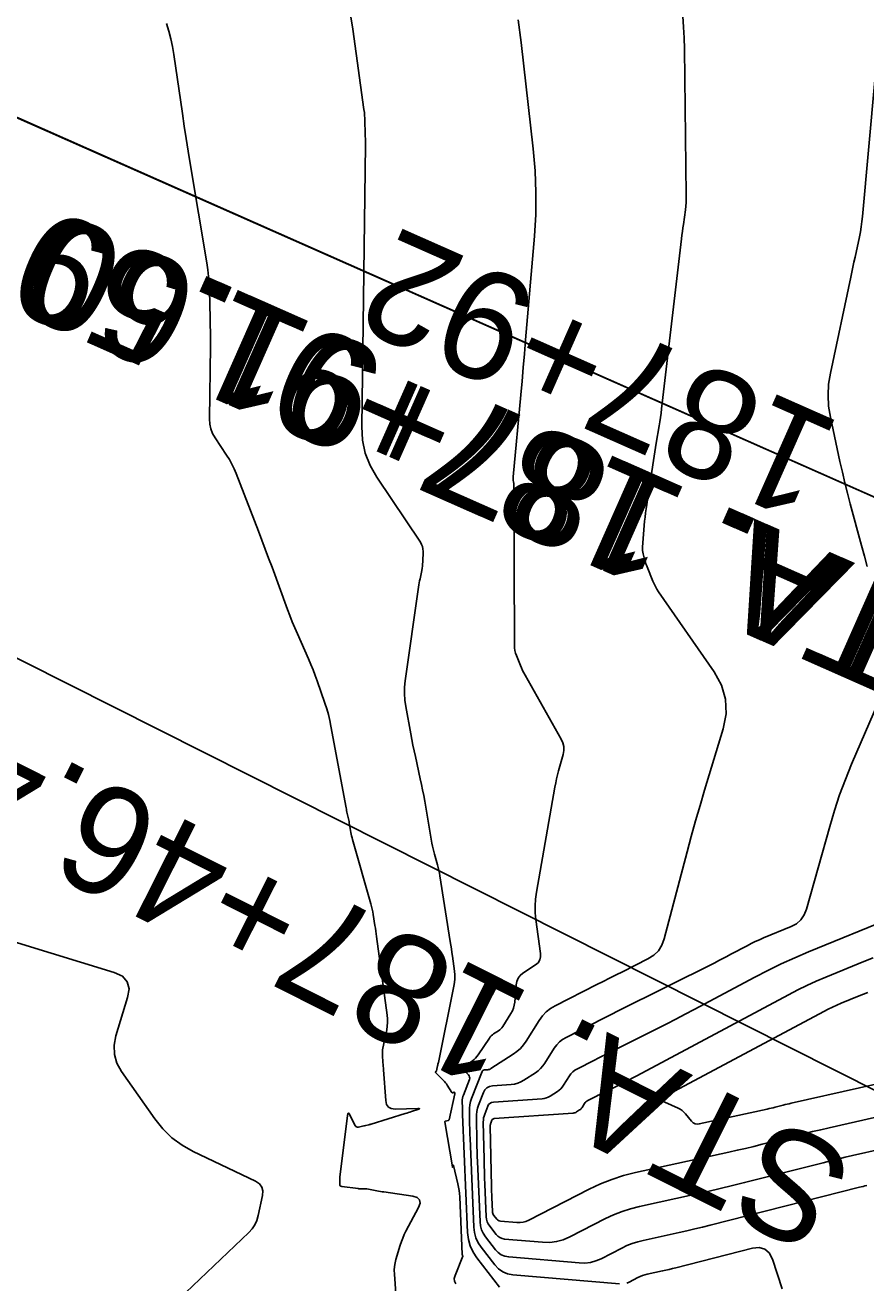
# Model space of a CAD drawing. Extents: x 658976 to 668726, y 639543 to 647196.
# Drawn here: x 662448 to 662509.7, y 643695.7 to 643788 of the extents above; entities that cross this region are included whole.
import ezdxf

# ---------------------------------------------------------------- set-up
doc = ezdxf.new("R2010")
doc.units = 0
for name, color, linetype in [('Ex_Major Contours', 7, 'Continuous'), ('Ex_Minor Contours', 7, 'Continuous'), ('R_Ramp 15 Degree_Min Ls', 7, 'Continuous'), ('R_Ramp 20 Degree Des Ls Annot', 7, 'Continuous'), ('R_Ramp 20 Degree Existing Ramp', 7, 'Continuous')]:
    doc.layers.add(name, color=color, linetype=linetype)

msp = doc.modelspace()

# ---------------------------------------------------------------- linework, layer by layer
at = {"layer": 'Ex_Major Contours'}
for points in [[(662484.186, 643788.41), (662484.404, 643786.738), (662485.293, 643778.93), (662485.435, 643777.33), (662485.498, 643775.728), (662485.482, 643774.124), (662485.386, 643772.52), (662484.741, 643764.909), (662484.655, 643763.899), (662484.567, 643762.891), (662484.477, 643761.882), (662484.385, 643760.873), (662483.832, 643754.869), (662483.83, 643754.846), (662483.828, 643754.823), (662483.826, 643754.8), (662483.824, 643754.777), (662483.816, 643754.685), (662483.815, 643754.662), (662483.817, 643754.639), (662483.82, 643754.617), (662483.825, 643754.594), (662483.852, 643754.499), (662483.858, 643754.475), (662483.862, 643754.452), (662483.865, 643754.428), (662483.866, 643754.404), (662483.917, 643742.501), (662483.927, 643742.307), (662483.955, 643742.117), (662484.001, 643741.93), (662484.065, 643741.747), (662484.359, 643741.02), (662484.435, 643740.84), (662484.517, 643740.663), (662484.605, 643740.488), (662484.698, 643740.316), (662487.349, 643735.615), (662487.471, 643735.343), (662487.535, 643735.064), (662487.541, 643734.778), (662487.488, 643734.485), (662487.16, 643733.297), (662487.082, 643732.999), (662487.011, 643732.7), (662486.947, 643732.399), (662486.89, 643732.097), (662485.531, 643724.376), (662485.463, 643723.875), (662485.434, 643723.373), (662485.444, 643722.87), (662485.494, 643722.367), (662485.837, 643719.89), (662485.842, 643719.632), (662485.78, 643719.405), (662485.651, 643719.207), (662485.456, 643719.039), (662484.542, 643718.426), (662484.339, 643718.258), (662484.188, 643718.059), (662484.088, 643717.83), (662484.04, 643717.571), (662483.938, 643716.308), (662483.907, 643716.088), (662483.851, 643715.876), (662483.769, 643715.673), (662483.662, 643715.478), (662483.06, 643714.519), (662482.997, 643714.43), (662482.926, 643714.349), (662482.846, 643714.277), (662482.758, 643714.213), (662482.389, 643713.974), (662482.3, 643713.91), (662482.219, 643713.839), (662482.146, 643713.759), (662482.081, 643713.672), (662481.264, 643712.448), (662481.172, 643712.322), (662481.07, 643712.206), (662480.958, 643712.1), (662480.837, 643712.003), (662480.254, 643711.577), (662480.186, 643711.511), (662480.16, 643711.442), (662480.175, 643711.369), (662480.231, 643711.293), (662480.537, 643710.983), (662480.599, 643710.902), (662480.632, 643710.815), (662480.636, 643710.723), (662480.611, 643710.624), (662480.174, 643709.495), (662480.136, 643709.382), (662480.11, 643709.266), (662480.095, 643709.149), (662480.091, 643709.029), (662480.101, 643708.547), (662480.104, 643708.427), (662480.108, 643708.306), (662480.112, 643708.186), (662480.117, 643708.066), (662480.484, 643699.408), (662480.543, 643698.902), (662480.676, 643698.423), (662480.884, 643697.971), (662481.165, 643697.546), (662482.832, 643695.391)], [(662509.861, 643717.028), (662509.533, 643716.9), (662509.207, 643716.768), (662507.905, 643716.234), (662507.581, 643716.096), (662507.261, 643715.95), (662506.945, 643715.797), (662506.633, 643715.635), (662494.935, 643709.386), (662494.779, 643709.276), (662494.729, 643709.17), (662494.786, 643709.068), (662494.949, 643708.969), (662495.924, 643708.529), (662496.078, 643708.449), (662496.22, 643708.353), (662496.35, 643708.242), (662496.468, 643708.114), (662496.916, 643707.573), (662497.035, 643707.459), (662497.169, 643707.389), (662497.318, 643707.361), (662497.483, 643707.377), (662502.453, 643708.464), (662502.6, 643708.497), (662502.748, 643708.531), (662502.895, 643708.566), (662503.042, 643708.603), (662503.628, 643708.752), (662503.775, 643708.789), (662503.922, 643708.824), (662504.069, 643708.859), (662504.216, 643708.893), (662514.244, 643711.146)]]:
    msp.add_lwpolyline(points, dxfattribs=at)
at = {"layer": 'Ex_Minor Contours'}
for points in [[(662479.625, 643695.642), (662479.528, 643695.823), (662479.507, 643696.027), (662479.564, 643696.255), (662480.129, 643697.673), (662480.132, 643697.684), (662480.132, 643697.693), (662480.129, 643697.703), (662480.123, 643697.712), (662480.096, 643697.748), (662480.09, 643697.757), (662480.085, 643697.767), (662480.082, 643697.777), (662480.081, 643697.788), (662479.901, 643702.022), (662479.885, 643702.261), (662479.858, 643702.499), (662479.819, 643702.736), (662479.769, 643702.97), (662479.445, 643704.321), (662479.439, 643704.341), (662479.432, 643704.347), (662479.425, 643704.341), (662479.419, 643704.321), (662479.391, 643704.215), (662479.385, 643704.195), (662479.379, 643704.189), (662479.374, 643704.196), (662479.369, 643704.216), (662478.81, 643707.527), (662478.81, 643707.542), (662478.814, 643707.554), (662478.823, 643707.563), (662478.838, 643707.569), (662478.954, 643707.595), (662479.067, 643707.621), (662479.087, 643707.628), (662479.102, 643707.64), (662479.113, 643707.655), (662479.12, 643707.674), (662479.541, 643709.587), (662479.543, 643709.598), (662479.544, 643709.61), (662479.542, 643709.621), (662479.54, 643709.633), (662479.526, 643709.678), (662479.521, 643709.688), (662479.515, 643709.694), (662479.506, 643709.696), (662479.496, 643709.694), (662479.398, 643709.667), (662479.379, 643709.664), (662479.362, 643709.667), (662479.347, 643709.676), (662479.335, 643709.69), (662478.988, 643710.214), (662478.925, 643710.306), (662478.857, 643710.394), (662478.785, 643710.479), (662478.708, 643710.56), (662478.122, 643711.154), (662478.115, 643711.164), (662478.113, 643711.174), (662478.116, 643711.183), (662478.125, 643711.192), (662478.173, 643711.227), (662478.183, 643711.236), (662478.192, 643711.247), (662478.198, 643711.259), (662478.203, 643711.273), (662478.281, 643711.632), (662478.295, 643711.696), (662478.309, 643711.761), (662478.322, 643711.826), (662478.336, 643711.89), (662479.483, 643717.487), (662479.527, 643717.759), (662479.548, 643718.031), (662479.546, 643718.304), (662479.521, 643718.578), (662479.373, 643719.676), (662479.335, 643719.95), (662479.296, 643720.224), (662479.255, 643720.497), (662479.212, 643720.771), (662478.449, 643725.58), (662478.414, 643725.782), (662478.372, 643725.983), (662478.325, 643726.182), (662478.272, 643726.38), (662478.046, 643727.17), (662477.993, 643727.368), (662477.944, 643727.567), (662477.901, 643727.767), (662477.864, 643727.969), (662477.335, 643731.054), (662477.262, 643731.468), (662477.183, 643731.881), (662477.1, 643732.293), (662477.011, 643732.705), (662476.648, 643734.348), (662476.559, 643734.759), (662476.473, 643735.171), (662476.391, 643735.584), (662476.313, 643735.997), (662475.942, 643738.005), (662475.874, 643738.478), (662475.845, 643738.952), (662475.855, 643739.427), (662475.903, 643739.902), (662476.884, 643746.776), (662476.907, 643746.93), (662476.933, 643747.083), (662476.961, 643747.237), (662476.991, 643747.39), (662477.118, 643748), (662477.146, 643748.153), (662477.168, 643748.307), (662477.182, 643748.462), (662477.19, 643748.617), (662477.211, 643749.394), (662477.203, 643749.571), (662477.168, 643749.741), (662477.107, 643749.903), (662477.019, 643750.058), (662473.819, 643754.832), (662473.325, 643755.699), (662472.975, 643756.61), (662472.771, 643757.564), (662472.711, 643758.56), (662472.979, 643779.227), (662472.98, 643779.444), (662472.98, 643779.66), (662472.977, 643779.877), (662472.973, 643780.094), (662472.95, 643780.961), (662472.941, 643781.177), (662472.926, 643781.393), (662472.906, 643781.609), (662472.879, 643781.824), (662472.073, 643787.728), (662471.883, 643788.766)], [(662496.277, 643788.662), (662496.335, 643787.868), (662496.374, 643787.073), (662496.394, 643786.276), (662496.529, 643775.524), (662496.528, 643775.256), (662496.516, 643774.989), (662496.494, 643774.722), (662496.463, 643774.456), (662496.315, 643773.393), (662496.279, 643773.127), (662496.244, 643772.861), (662496.211, 643772.595), (662496.179, 643772.329), (662494.713, 643759.863), (662494.674, 643759.546), (662494.63, 643759.229), (662494.583, 643758.913), (662494.532, 643758.598), (662494.32, 643757.337), (662494.268, 643757.022), (662494.217, 643756.706), (662494.167, 643756.391), (662494.119, 643756.075), (662493.583, 643752.528), (662493.539, 643752.222), (662493.501, 643751.916), (662493.468, 643751.609), (662493.44, 643751.302), (662493.311, 643749.707), (662493.307, 643749.582), (662493.313, 643749.458), (662493.331, 643749.336), (662493.359, 643749.214), (662493.496, 643748.729), (662493.532, 643748.609), (662493.571, 643748.489), (662493.613, 643748.371), (662493.658, 643748.253), (662494.073, 643747.219), (662494.163, 643747.011), (662494.264, 643746.809), (662494.377, 643746.613), (662494.501, 643746.423), (662498.572, 643740.557), (662499.116, 643739.571), (662499.408, 643738.545), (662499.446, 643737.479), (662499.233, 643736.373), (662497.872, 643731.87), (662497.537, 643730.742), (662497.212, 643729.612), (662496.898, 643728.479), (662496.594, 643727.343), (662494.915, 643720.96), (662494.74, 643720.488), (662494.481, 643720.084), (662494.139, 643719.747), (662493.713, 643719.479), (662491.84, 643718.542), (662491.372, 643718.307), (662490.905, 643718.072), (662490.438, 643717.836), (662489.971, 643717.6), (662486.911, 643716.047), (662486.56, 643715.839), (662486.247, 643715.59), (662485.971, 643715.301), (662485.732, 643714.971), (662484.779, 643713.453), (662484.582, 643713.173), (662484.358, 643712.919), (662484.107, 643712.692), (662483.83, 643712.491), (662482.19, 643711.431), (662482.136, 643711.401), (662482.08, 643711.378), (662482.021, 643711.363), (662481.96, 643711.355), (662481.711, 643711.337), (662481.654, 643711.326), (662481.606, 643711.302), (662481.569, 643711.264), (662481.541, 643711.212), (662480.778, 643709.242), (662480.701, 643709.012), (662480.648, 643708.777), (662480.618, 643708.538), (662480.611, 643708.295), (662480.631, 643707.316), (662480.637, 643707.071), (662480.644, 643706.826), (662480.652, 643706.581), (662480.662, 643706.336), (662480.94, 643699.794), (662480.986, 643699.394), (662481.092, 643699.015), (662481.255, 643698.658), (662481.478, 643698.322), (662482.484, 643697.022), (662482.755, 643696.733), (662483.066, 643696.516), (662483.416, 643696.373), (662483.806, 643696.301), (662491.639, 643695.627)], [(662458.395, 643788.135), (662458.566, 643787.575), (662458.712, 643787.008), (662458.834, 643786.435), (662458.93, 643785.857), (662459.556, 643781.518), (662459.691, 643780.601), (662459.831, 643779.686), (662459.976, 643778.771), (662460.126, 643777.856), (662461.343, 643770.564), (662461.418, 643770.061), (662461.476, 643769.556), (662461.516, 643769.049), (662461.538, 643768.54), (662461.592, 643766.503), (662461.604, 643765.994), (662461.61, 643765.484), (662461.61, 643764.975), (662461.606, 643764.466), (662461.537, 643759.109), (662461.559, 643758.737), (662461.636, 643758.38), (662461.766, 643758.04), (662461.951, 643757.716), (662462.799, 643756.452), (662463.001, 643756.131), (662463.185, 643755.8), (662463.35, 643755.46), (662463.497, 643755.109), (662465.13, 643750.886), (662465.385, 643750.223), (662465.636, 643749.559), (662465.885, 643748.894), (662466.131, 643748.228), (662467.266, 643745.132), (662467.435, 643744.681), (662467.612, 643744.233), (662467.797, 643743.788), (662467.989, 643743.347), (662468.812, 643741.5), (662468.984, 643741.102), (662469.148, 643740.7), (662469.303, 643740.294), (662469.449, 643739.885), (662470.016, 643738.242), (662470.15, 643737.83), (662470.268, 643737.413), (662470.371, 643736.992), (662470.458, 643736.566), (662471.567, 643730.567), (662471.586, 643730.465), (662471.606, 643730.364), (662471.627, 643730.264), (662471.649, 643730.163), (662471.738, 643729.761), (662471.759, 643729.66), (662471.78, 643729.559), (662471.799, 643729.458), (662471.817, 643729.357), (662471.918, 643728.767), (662471.942, 643728.635), (662471.97, 643728.505), (662472.002, 643728.374), (662472.037, 643728.245), (662473.384, 643723.53), (662473.437, 643723.334), (662473.484, 643723.136), (662473.525, 643722.937), (662473.56, 643722.737), (662473.687, 643721.933), (662473.719, 643721.732), (662473.749, 643721.531), (662473.778, 643721.329), (662473.805, 643721.128), (662474.582, 643715.363), (662474.608, 643715.092), (662474.61, 643714.822), (662474.589, 643714.553), (662474.546, 643714.284), (662474.269, 643712.937), (662474.247, 643712.806), (662474.234, 643712.674), (662474.23, 643712.542), (662474.235, 643712.409), (662474.274, 643711.876), (662474.284, 643711.743), (662474.294, 643711.61), (662474.304, 643711.477), (662474.314, 643711.344), (662474.482, 643709.087), (662474.543, 643708.81), (662474.677, 643708.614), (662474.885, 643708.498), (662475.166, 643708.464), (662476.83, 643708.498), (662476.924, 643708.495), (662476.957, 643708.483), (662476.93, 643708.46), (662476.842, 643708.427), (662476.373, 643708.275), (662476.255, 643708.238), (662476.138, 643708.2), (662476.02, 643708.163), (662475.902, 643708.127), (662473.416, 643707.362), (662473.372, 643707.348), (662473.328, 643707.336), (662473.283, 643707.325), (662473.238, 643707.314), (662473.014, 643707.263), (662472.925, 643707.242), (662472.88, 643707.232), (662472.473, 643707.139), (662472.396, 643707.131), (662472.33, 643707.148), (662472.276, 643707.189), (662472.233, 643707.253), (662471.853, 643708.022), (662471.785, 643708.135), (662471.73, 643708.167), (662471.688, 643708.119), (662471.661, 643707.989), (662471.112, 643703.468), (662471.106, 643703.402), (662471.101, 643703.336), (662471.1, 643703.27), (662471.1, 643703.204), (662471.108, 643702.939), (662471.118, 643702.88), (662471.144, 643702.835), (662471.185, 643702.805), (662471.243, 643702.789), (662472.452, 643702.624), (662472.496, 643702.619), (662472.539, 643702.615), (662472.583, 643702.613), (662472.627, 643702.612), (662472.849, 643702.613), (662472.87, 643702.613), (662472.89, 643702.613), (662472.91, 643702.613), (662472.931, 643702.614), (662473.013, 643702.615), (662473.033, 643702.615), (662473.053, 643702.614), (662473.074, 643702.611), (662473.094, 643702.608), (662473.827, 643702.468), (662473.956, 643702.444), (662474.085, 643702.422), (662474.215, 643702.4), (662474.345, 643702.38), (662476.463, 643702.064), (662476.787, 643701.968), (662476.964, 643701.798), (662476.995, 643701.555), (662476.881, 643701.237), (662475.956, 643699.493), (662475.834, 643699.248), (662475.724, 643698.998), (662475.627, 643698.743), (662475.542, 643698.483), (662475.227, 643697.431), (662475.16, 643697.167), (662475.118, 643696.9), (662475.1, 643696.63), (662475.107, 643696.358), (662475.525, 643690.248)], [(662510.358, 643783.964), (662509.456, 643773.974), (662509.416, 643773.597), (662509.365, 643773.222), (662509.303, 643772.848), (662509.23, 643772.477), (662508.913, 643770.993), (662508.833, 643770.622), (662508.754, 643770.251), (662508.675, 643769.88), (662508.596, 643769.509), (662507.099, 643762.469), (662506.971, 643761.665), (662506.93, 643760.861), (662506.974, 643760.057), (662507.104, 643759.253), (662507.808, 643755.989), (662507.981, 643755.211), (662508.164, 643754.435), (662508.357, 643753.662), (662508.561, 643752.891), (662509.396, 643749.814), (662509.603, 643749.044), (662509.807, 643748.273)], [(662510.945, 643739.082), (662508.662, 643733.772), (662508.203, 643732.653), (662507.782, 643731.52), (662507.399, 643730.373), (662507.055, 643729.214), (662505.357, 643723.13), (662505.19, 643722.707), (662504.945, 643722.354), (662504.623, 643722.069), (662504.222, 643721.854), (662502.206, 643721.027), (662501.897, 643720.895), (662501.592, 643720.756), (662501.291, 643720.61), (662500.993, 643720.456), (662499.81, 643719.824), (662499.513, 643719.667), (662499.216, 643719.511), (662498.918, 643719.358), (662498.618, 643719.207), (662491.492, 643715.641), (662491.059, 643715.424), (662490.626, 643715.206), (662490.193, 643714.987), (662489.761, 643714.768), (662487.706, 643713.725), (662487.45, 643713.574), (662487.221, 643713.392), (662487.019, 643713.18), (662486.845, 643712.939), (662486.148, 643711.83), (662486.004, 643711.625), (662485.84, 643711.44), (662485.657, 643711.273), (662485.454, 643711.126), (662484.604, 643710.577), (662484.386, 643710.454), (662484.159, 643710.362), (662483.921, 643710.3), (662483.674, 643710.267), (662482.319, 643710.173), (662482.093, 643710.129), (662481.906, 643710.032), (662481.758, 643709.882), (662481.65, 643709.679), (662481.293, 643708.76), (662481.216, 643708.528), (662481.162, 643708.292), (662481.132, 643708.052), (662481.125, 643707.807), (662481.161, 643706.084), (662481.169, 643705.714), (662481.18, 643705.345), (662481.192, 643704.976), (662481.207, 643704.607), (662481.395, 643700.179), (662481.429, 643699.885), (662481.507, 643699.607), (662481.627, 643699.345), (662481.79, 643699.098), (662482.529, 643698.143), (662482.729, 643697.931), (662482.957, 643697.772), (662483.214, 643697.666), (662483.5, 643697.613), (662488.676, 643697.168), (662489.093, 643697.16), (662489.499, 643697.21), (662489.894, 643697.318), (662490.277, 643697.483), (662491.788, 643698.259), (662492.171, 643698.44), (662492.562, 643698.596), (662492.963, 643698.725), (662493.373, 643698.829), (662495.997, 643699.402), (662496.572, 643699.53), (662497.145, 643699.663), (662497.718, 643699.801), (662498.289, 643699.944), (662509.231, 643702.724), (662509.365, 643702.758), (662509.5, 643702.791), (662509.635, 643702.823), (662509.77, 643702.854)], [(662440.345, 643722.849), (662454.56, 643718.49), (662455.149, 643718.213), (662455.509, 643717.814), (662455.638, 643717.293), (662455.539, 643716.65), (662454.681, 643713.833), (662454.546, 643713.142), (662454.571, 643712.475), (662454.755, 643711.835), (662455.097, 643711.219), (662457.538, 643707.737), (662458.125, 643707.002), (662458.79, 643706.36), (662459.533, 643705.809), (662460.354, 643705.351), (662464.918, 643703.168), (662465.203, 643702.981), (662465.385, 643702.743), (662465.462, 643702.454), (662465.435, 643702.114), (662465.119, 643700.651), (662465.016, 643700.298), (662464.866, 643699.973), (662464.667, 643699.674), (662464.42, 643699.403), (662457.243, 643692.561)], [(662511.729, 643722.558), (662505.493, 643719.998), (662504.49, 643719.572), (662503.498, 643719.12), (662502.518, 643718.644), (662501.55, 643718.142), (662497.116, 643715.773), (662496.445, 643715.418), (662495.772, 643715.067), (662495.097, 643714.721), (662494.419, 643714.379), (662490.894, 643712.615), (662490.62, 643712.477), (662490.347, 643712.34), (662490.073, 643712.202), (662489.8, 643712.063), (662488.502, 643711.404), (662488.34, 643711.308), (662488.195, 643711.193), (662488.067, 643711.06), (662487.957, 643710.907), (662487.517, 643710.206), (662487.426, 643710.077), (662487.322, 643709.96), (662487.207, 643709.855), (662487.078, 643709.762), (662486.541, 643709.414), (662486.404, 643709.337), (662486.26, 643709.279), (662486.11, 643709.239), (662485.953, 643709.219), (662482.372, 643708.969), (662482.232, 643708.942), (662482.117, 643708.883), (662482.026, 643708.79), (662481.959, 643708.665), (662481.739, 643708.098), (662481.692, 643707.955), (662481.658, 643707.81), (662481.64, 643707.662), (662481.636, 643707.511), (662481.692, 643704.786), (662481.702, 643704.325), (662481.716, 643703.864), (662481.731, 643703.404), (662481.75, 643702.943), (662481.851, 643700.565), (662481.873, 643700.377), (662481.922, 643700.199), (662481.999, 643700.032), (662482.103, 643699.874), (662482.575, 643699.264), (662482.702, 643699.128), (662482.848, 643699.027), (662483.012, 643698.959), (662483.195, 643698.926), (662485.984, 643698.686), (662486.506, 643698.676), (662487.013, 643698.739), (662487.507, 643698.873), (662487.986, 643699.08), (662490.6, 643700.422), (662491.2, 643700.707), (662491.815, 643700.951), (662492.444, 643701.154), (662493.088, 643701.316), (662497.207, 643702.217), (662498.11, 643702.418), (662499.011, 643702.627), (662499.91, 643702.844), (662500.807, 643703.068), (662506.561, 643704.53), (662507.101, 643704.665), (662507.642, 643704.796), (662508.184, 643704.924), (662508.727, 643705.048), (662510.9, 643705.537)], [(662512.272, 643708.274), (662507.014, 643707.092), (662506.398, 643706.952), (662505.783, 643706.807), (662505.169, 643706.657), (662504.556, 643706.504), (662502.106, 643705.881), (662501.493, 643705.728), (662500.879, 643705.581), (662500.263, 643705.438), (662499.647, 643705.3), (662492.803, 643703.804), (662491.926, 643703.583), (662491.068, 643703.306), (662490.229, 643702.973), (662489.411, 643702.586), (662484.971, 643700.305), (662484.763, 643700.215), (662484.549, 643700.157), (662484.328, 643700.13), (662484.102, 643700.134), (662482.89, 643700.238), (662482.811, 643700.253), (662482.739, 643700.282), (662482.676, 643700.326), (662482.621, 643700.385), (662482.416, 643700.65), (662482.37, 643700.719), (662482.337, 643700.791), (662482.316, 643700.869), (662482.306, 643700.95), (662482.262, 643701.983), (662482.254, 643702.183), (662482.247, 643702.383), (662482.242, 643702.584), (662482.237, 643702.784), (662482.146, 643707.215), (662482.148, 643707.272), (662482.155, 643707.328), (662482.167, 643707.383), (662482.185, 643707.437), (662482.268, 643707.651), (662482.293, 643707.698), (662482.328, 643707.733), (662482.371, 643707.756), (662482.424, 643707.766), (662488.233, 643708.17), (662488.298, 643708.179), (662488.361, 643708.195), (662488.421, 643708.22), (662488.478, 643708.252), (662488.703, 643708.397), (662488.756, 643708.436), (662488.805, 643708.48), (662488.848, 643708.529), (662488.886, 643708.583), (662489.07, 643708.875), (662489.116, 643708.939), (662489.169, 643708.995), (662489.23, 643709.043), (662489.297, 643709.083), (662489.839, 643709.358), (662489.953, 643709.416), (662490.068, 643709.474), (662490.182, 643709.531), (662490.296, 643709.588), (662491.768, 643710.325), (662492.051, 643710.468), (662492.333, 643710.613), (662492.614, 643710.759), (662492.894, 643710.907), (662504.035, 643716.858), (662504.704, 643717.205), (662505.38, 643717.534), (662506.065, 643717.846), (662506.758, 643718.14), (662509.547, 643719.285), (662510.245, 643719.567)], [(662492.163, 643695.691), (662492.327, 643695.762), (662492.977, 643696.096), (662493.141, 643696.174), (662493.31, 643696.241), (662493.482, 643696.296), (662493.658, 643696.341), (662494.786, 643696.587), (662495.033, 643696.642), (662495.28, 643696.7), (662495.526, 643696.759), (662495.772, 643696.82), (662501.38, 643698.246), (662501.887, 643698.301), (662502.301, 643698.186), (662502.621, 643697.901), (662502.849, 643697.445), (662503.576, 643695.281)]]:
    msp.add_lwpolyline(points, dxfattribs=at)
at = {"layer": 'R_Ramp 15 Degree_Min Ls'}
msp.add_lwpolyline([(662626.979, 643701.746), (662535.537, 643742.223), (662444.096, 643782.7)], dxfattribs=at)
at = {"layer": 'R_Ramp 20 Degree Des Ls Annot'}
msp.add_lwpolyline([(662609.992, 643659.662), (662431.365, 643749.622)], dxfattribs=at)
at = {"layer": 'R_Ramp 20 Degree Existing Ramp'}
msp.add_lwpolyline([(662626.975, 643701.737), (662535.534, 643742.214), (662444.092, 643782.691)], dxfattribs=at)

# ---------------------------------------------------------------- texts
at = {"layer": 'R_Ramp 15 Degree_Min Ls'}
msp.add_text('P.T. STA. 187+91.60', height=8, rotation=156.12343, dxfattribs=at).set_placement((662542.093, 643733.853))
at = {"layer": 'R_Ramp 20 Degree Des Ls Annot'}
for s, rotation, p in [('P.T. STA. 188+41.46', 156.12343, (662563.069, 643779.094)), ('P.I. STA. 187+46.40', 153.26926, (662526.244, 643696.241))]:
    msp.add_text(s, height=8, rotation=rotation, dxfattribs=at).set_placement(p)
at = {"layer": 'R_Ramp 20 Degree Existing Ramp'}
for s, p in [('P.T. STA. 187+91.59', (662541.166, 643734.253)), ('187+92', (662508.13, 643758.718))]:
    msp.add_text(s, height=8, rotation=156.12343, dxfattribs=at).set_placement(p)

doc.saveas('drawing.dxf')
